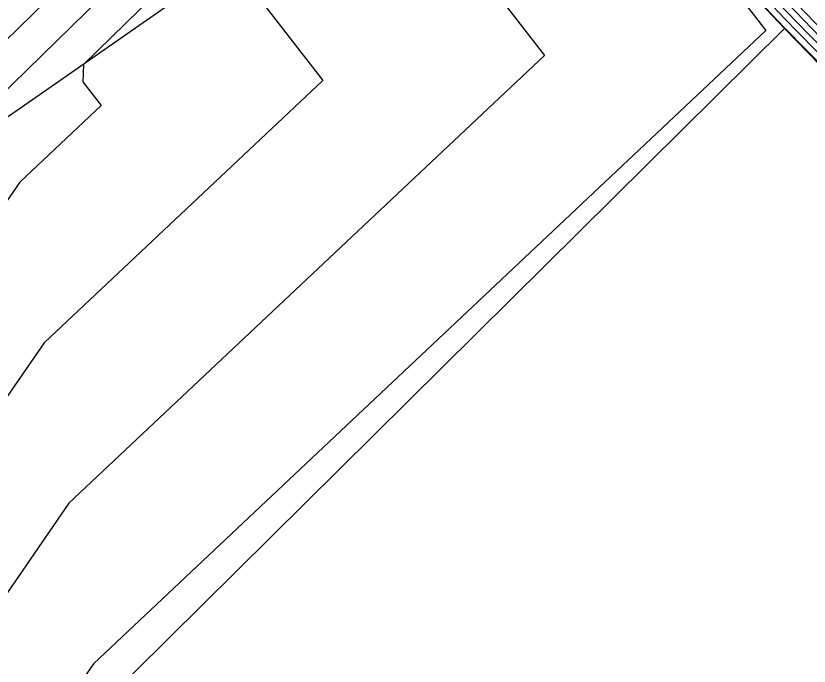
# Model space of a CAD drawing. Extents: x 2188792 to 2191981, y 386090 to 389710.
# Drawn here: x 2191392.27 to 2191399.78, y 389151.71 to 389157.87 of the extents above; entities that cross this region are included whole.
import ezdxf

# ---------------------------------------------------------------- set-up
doc = ezdxf.new("R2010")
doc.units = 0
for name, color, linetype in [('DTM Contours Major', 7, 'Continuous'), ('DTM Contours Minor', 7, 'Continuous'), ('PH Exist DTM Breakline', 7, 'Continuous')]:
    doc.layers.add(name, color=color, linetype=linetype)

msp = doc.modelspace()

# ---------------------------------------------------------------- linework, layer by layer
at = {"layer": 'DTM Contours Major'}
for points in [[(2191396.8303, 389160.7944), (2191396.5489, 389160.9631), (2191396.1234, 389160.9886), (2191396.0592, 389160.9783), (2191396.5691, 389160.5059), (2191394.6049, 389158.5878), (2191394.5876, 389158.0171), (2191395.1773, 389157.2544), (2191392.5407, 389154.7711), (2191391.0338, 389152.5919), (2191387.2854, 389149.0272), (2191384.1785, 389149.4811), (2191382.075, 389147.3998), (2191379.9064, 389145.4161), (2191375.0098, 389141.2054), (2191375.6863, 389139.3007), (2191372.0508, 389135.8917), (2191368.6998, 389134.77), (2191367.3497, 389133.3307), (2191364.6873, 389131.1876), (2191360.5573, 389126.7604)], [(2191401.0519, 389111.8982), (2191405.5885, 389117.1815), (2191406.7449, 389119.0421), (2191410.8243, 389123.9096), (2191413.5677, 389127.8744), (2191414.9356, 389129.6828), (2191415.873, 389130.922), (2191418.5011, 389132.8936), (2191420.6378, 389135.0024), (2191420.6772, 389135.0145), (2191420.7243, 389135.2208), (2191420.438, 389135.9561), (2191419.9245, 389136.7248), (2191419.1281, 389137.7095), (2191419.1054, 389137.7597), (2191417.256, 389139.6987), (2191417.0254, 389139.9398), (2191408.687, 389148.6169), (2191408.3189, 389149.0016), (2191407.9843, 389149.3514), (2191399.7801, 389157.6898), (2191399.5675, 389157.9116), (2191396.8303, 389160.7944)]]:
    msp.add_lwpolyline(points, dxfattribs=at)
at = {"layer": 'DTM Contours Minor'}
for points in [[(2191397.0143, 389160.8645), (2191396.3047, 389161.2899), (2191395.2317, 389161.3542), (2191395.0699, 389161.3281), (2191395.5248, 389160.9067), (2191391.8917, 389157.3589), (2191388.5723, 389154.6041), (2191388.34, 389154.2682), (2191388.1429, 389154.0808), (2191387.8198, 389154.128), (2191382.9675, 389151.913)], [(2191396.9529, 389160.8411), (2191396.3861, 389161.181), (2191395.529, 389161.2323), (2191395.3996, 389161.2115), (2191395.8729, 389160.7731), (2191392.0934, 389157.0824), (2191390.8656, 389156.0634), (2191389.2379, 389153.7095), (2191387.8571, 389152.3963), (2191385.5929, 389152.7271)], [(2191396.8916, 389160.8178), (2191396.4675, 389161.072), (2191395.8262, 389161.1105), (2191395.7294, 389161.0949), (2191396.221, 389160.6395), (2191392.9113, 389157.4075), (2191392.9062, 389157.2407), (2191393.0786, 389157.0178), (2191392.308, 389156.292), (2191390.1359, 389153.1507), (2191387.5713, 389150.7117), (2191383.366, 389151.3261)], [(2191396.7689, 389160.7711), (2191396.6302, 389160.8542), (2191396.4206, 389160.8668), (2191396.389, 389160.8617), (2191396.9172, 389160.3723), (2191396.2985, 389159.7682), (2191396.269, 389158.7935), (2191397.2761, 389157.4911), (2191392.7733, 389153.2503), (2191391.9318, 389152.0332), (2191386.9996, 389147.3426), (2191385.1624, 389147.6111), (2191383.9186, 389146.3803), (2191379.9817, 389142.7792), (2191376.9478, 389140.1702), (2191377.3669, 389138.9901), (2191372.61, 389134.5295), (2191370.4513, 389133.8069), (2191367.2609, 389130.4059), (2191365.5972, 389129.0666), (2191360.5756, 389123.6838)], [(2191405.3844, 389115.2374), (2191407.9236, 389119.3228), (2191410.4154, 389122.296), (2191413.7566, 389127.1249), (2191414.8273, 389128.7234), (2191414.9068, 389128.8926), (2191414.9857, 389129.0952), (2191420.6479, 389134.6836), (2191420.8028, 389134.7309), (2191420.9641, 389135.4375), (2191420.9674, 389135.4706), (2191420.9645, 389135.4929), (2191420.9592, 389135.5062), (2191419.205, 389137.675), (2191419.151, 389137.7947), (2191417.3451, 389139.6879), (2191416.9976, 389140.0513), (2191408.8454, 389148.5347), (2191408.3657, 389149.036), (2191407.9297, 389149.4918), (2191399.8909, 389157.6621), (2191399.5762, 389157.9904), (2191396.8916, 389160.8178)], [(2191405.1802, 389113.2933), (2191409.1022, 389119.6036), (2191410.0064, 389120.6824), (2191411.2188, 389122.4346), (2191414.9149, 389127.9527), (2191415.1894, 389128.5368), (2191415.4616, 389129.2362), (2191420.6579, 389134.3648), (2191420.9283, 389134.4474), (2191421.0332, 389134.9067), (2191421.0639, 389135.2064), (2191421.0375, 389135.4093), (2191420.9893, 389135.5296), (2191419.2819, 389137.6406), (2191419.1965, 389137.8296), (2191417.4343, 389139.6771), (2191416.9699, 389140.1628), (2191409.0039, 389148.4524), (2191408.4126, 389149.0704), (2191407.875, 389149.6323), (2191400.0017, 389157.6344), (2191399.5849, 389158.0692), (2191396.9529, 389160.8411)], [(2191399.4817, 389114.1093), (2191404.8252, 389119.0338), (2191405.5256, 389119.795), (2191409.0837, 389122.9584), (2191411.2333, 389125.5232), (2191411.5008, 389125.9098), (2191415.1788, 389130.772), (2191417.6992, 389134.1041), (2191420.0756, 389135.8868), (2191419.8474, 389136.473), (2191419.1316, 389137.5445), (2191418.9092, 389137.8385), (2191418.6317, 389138.1736), (2191417.1668, 389139.7095), (2191417.0532, 389139.8283), (2191408.5286, 389148.6992), (2191408.2721, 389148.9672), (2191408.039, 389149.2109), (2191399.6694, 389157.7175), (2191399.5588, 389157.8328), (2191396.7689, 389160.7711)], [(2191399.5501, 389157.754), (2191397.4342, 389159.9825), (2191399.2196, 389158.0894), (2191399.0361, 389158.1659), (2191399.3749, 389157.7278), (2191393.006, 389151.7294), (2191392.8297, 389151.4744), (2191386.7138, 389145.6581), (2191386.1463, 389145.741), (2191385.7621, 389145.3609), (2191380.057, 389140.1422), (2191378.8858, 389139.1351), (2191379.0476, 389138.6795), (2191373.1693, 389133.1673), (2191372.2028, 389132.8438), (2191367.1722, 389127.481), (2191366.507, 389126.9456), (2191360.5939, 389120.6071), (2191358.8156, 389119.5932), (2191357.8549, 389119.2448), (2191352.7874, 389113.4281)], [(2191392.9058, 389113.9526), (2191397.7379, 389119.1428), (2191399.1203, 389120.4168), (2191404.0981, 389125.8274), (2191405.2796, 389126.8778), (2191410.5131, 389132.6854), (2191411.2201, 389133.1006), (2191416.1616, 389133.8499), (2191419.1568, 389137.1064), (2191418.3176, 389138.2158), (2191417.1006, 389139.6856), (2191415.5607, 389138.2867), (2191416.8868, 389139.9188), (2191408.3702, 389148.7814), (2191408.2253, 389148.9328), (2191408.0936, 389149.0705), (2191399.5586, 389157.7452), (2191399.5501, 389157.754)]]:
    msp.add_lwpolyline(points, dxfattribs=at)
at = {"layer": 'PH Exist DTM Breakline'}
for points in [[(2191422.4615, 389131.3783), (2191420.9555, 389135.5033), (2191419.0724, 389137.7344), (2191417.0801, 389139.72), (2191408.1645, 389148.8882), (2191399.5494, 389157.7475), (2191396.7093, 389160.7484), (2191387.263, 389164.6213)], [(2191397.0772, 389160.3109), (2191392.2119, 389156.9201), (2191388.1905, 389154.3612), (2191383.2471, 389151.2513), (2191379.8141, 389148.6501), (2191372.7414, 389142.4169), (2191370.2376, 389140.3078), (2191367.4148, 389135.4765)], [(2191316.0739, 389075.2208), (2191322.3759, 389081.3651), (2191328.678, 389087.5093), (2191334.98, 389093.6535), (2191341.2821, 389099.7977), (2191347.5842, 389105.942), (2191354.0938, 389112.4722), (2191360.6034, 389119.0025), (2191367.1131, 389125.5328), (2191373.6227, 389132.0631), (2191380.1044, 389138.4842), (2191386.586, 389144.9053), (2191393.0677, 389151.3264), (2191399.5494, 389157.7475)]]:
    msp.add_lwpolyline(points, dxfattribs=at)

doc.saveas('drawing.dxf')
